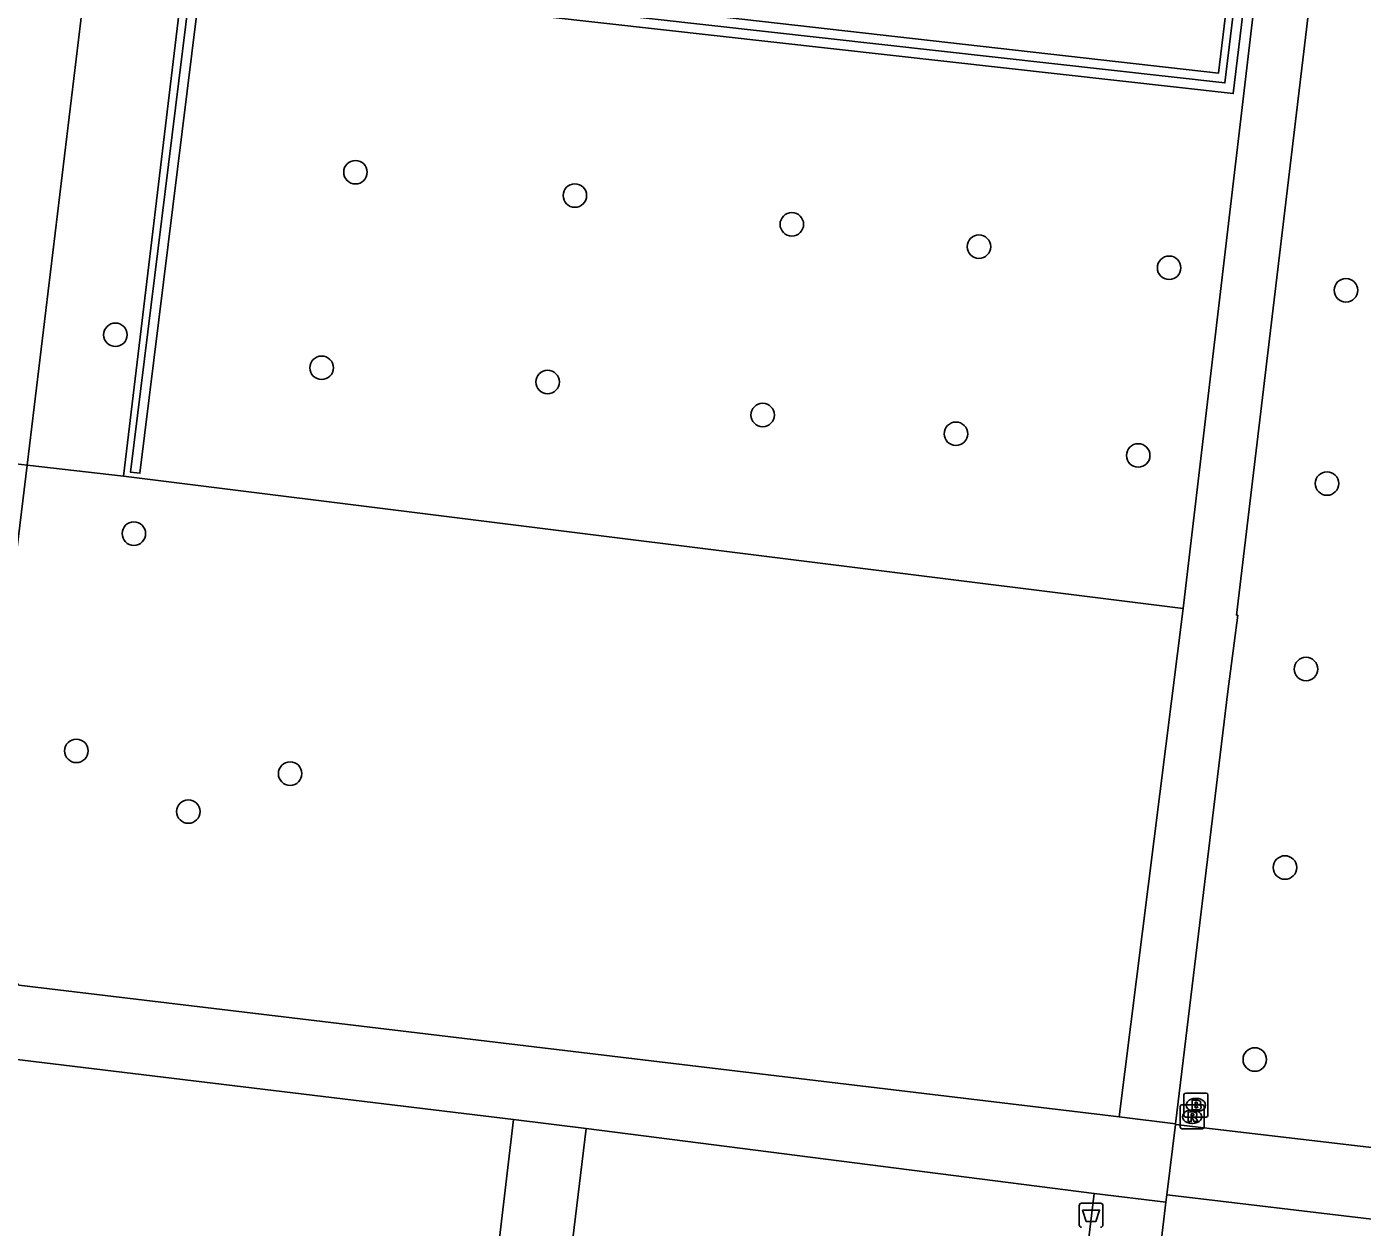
# Model space of a CAD drawing. Extents: x 157466 to 158888, y 383063 to 384677.
# Drawn here: x 157951.7 to 158007.3, y 384269.7 to 384319.7 of the extents above; entities that cross this region are included whole.
import ezdxf

# ---------------------------------------------------------------- set-up
doc = ezdxf.new("R2010")
doc.units = 0
for name, color, linetype in [('IMGEO_Afvalbak', 7, 'Continuous'), ('IMGEO_Boom', 7, 'Continuous'), ('IMGEO_Brandkraan', 7, 'Continuous'), ('IMGEO_Groenvoorziening', 7, 'Continuous'), ('IMGEO_Haag', 7, 'Continuous'), ('IMGEO_Hek', 7, 'Continuous'), ('IMGEO_Rijbaan_lokaal_gesloten', 7, 'Continuous'), ('IMGEO_Rioolput', 7, 'Continuous'), ('IMGEO_Voetpad_halfverhard', 7, 'Continuous'), ('IMGEO_Voetpad_open', 7, 'Continuous')]:
    doc.layers.add(name, color=color, linetype=linetype)

msp = doc.modelspace()

# ---------------------------------------------------------------- linework, layer by layer
at = {"layer": 'IMGEO_Afvalbak'}
for p, q in [((157995.525, 384269.797), (157995.525, 384270.597)), ((157995.525, 384270.597), (157995.525, 384269.797)), ((157995.625, 384270.697), (157996.415, 384270.697)), ((157996.415, 384270.697), (157995.625, 384270.697)), ((157996.515, 384270.597), (157996.515, 384269.797)), ((157996.515, 384269.797), (157996.515, 384270.597))]:
    msp.add_line(p, q, dxfattribs=at)
msp.add_lwpolyline([(157995.668, 384270.411), (157996.372, 384270.411), (157996.223, 384269.941), (157995.817, 384269.941), (157995.668, 384270.411)], dxfattribs=at)
for centre, start, end in [((157995.625, 384270.597), 90, 180), ((157995.625, 384270.597), 90, 180), ((157996.415, 384270.597), 0, 90), ((157996.415, 384270.597), 360, 90), ((157995.625, 384269.797), 180, 270), ((157995.625, 384269.797), 180, 270), ((157996.415, 384269.797), 270, 0), ((157996.415, 384269.797), 270, 0)]:
    msp.add_arc(centre, 0.1, start, end, dxfattribs=at)
at = {"layer": 'IMGEO_Boom'}
for centre in [(157965.415, 384313.598), (157974.545, 384312.627), (157983.571, 384311.43), (157991.356, 384310.5), (157999.269, 384309.621), (158006.626, 384308.686), (157955.429, 384306.833), (157964.008, 384305.46), (157973.41, 384304.87), (157982.358, 384303.496), (157990.399, 384302.716), (157997.981, 384301.814), (158005.837, 384300.645), (157956.197, 384298.561), (158004.963, 384292.926), (157953.804, 384289.52), (157962.698, 384288.574), (157958.463, 384286.995), (158004.087, 384284.668), (158002.833, 384276.679)]:
    msp.add_circle(centre, 0.489, dxfattribs=at)
at = {"layer": 'IMGEO_Brandkraan'}
for p, q in [((157999.959, 384275.281), (158000.811, 384275.281)), ((157999.884, 384274.355), (157999.884, 384275.207)), ((158000.372, 384275.061), (158000.397, 384275.061)), ((158000.885, 384275.207), (158000.885, 384274.355)), ((158000.811, 384274.281), (157999.959, 384274.281)), ((158000.395, 384274.501), (158000.37, 384274.501))]:
    msp.add_line(p, q, dxfattribs=at)
for points in [[(157999.959, 384275.281), (158000.811, 384275.281)], [(157999.884, 384274.355), (157999.884, 384275.207)], [(158000.232, 384274.981), (158000.232, 384274.581), (158000.445, 384274.581)], [(158000.463, 384274.981), (158000.232, 384274.981)], [(158000.411, 384274.9), (158000.357, 384274.9), (158000.357, 384274.824)], [(158000.357, 384274.824), (158000.41, 384274.824)], [(158000.419, 384274.748), (158000.357, 384274.748), (158000.357, 384274.667)], [(158000.885, 384275.207), (158000.885, 384274.355)], [(158000.811, 384274.281), (157999.959, 384274.281)], [(158000.357, 384274.667), (158000.419, 384274.667)]]:
    msp.add_lwpolyline(points, dxfattribs=at)
for centre, radius, start, end in [((157999.961, 384275.205), 0.0765, 91.552, 178.448), ((157999.961, 384275.205), 0.0765, 91.552, 178.448), ((158000.809, 384275.205), 0.0765, 1.552, 88.448), ((158000.809, 384275.205), 0.0765, 1.552, 88.448), ((158000.412, 384274.862), 0.0379, 267.8285, 90.9355), ((158000.42, 384274.707), 0.0404, 269.8759, 90.5077), ((158000.467, 384274.836), 0.145, 59.4692, 91.5367), ((158000.492, 384274.883), 0.0922, 285.5137, 58.1501), ((158000.497, 384274.691), 0.105, 301.3115, 78.989), ((157999.961, 384274.357), 0.0765, 181.552, 268.448), ((157999.961, 384274.357), 0.0765, 181.552, 268.448), ((158000.451, 384274.832), 0.251, 268.6676, 293.5347), ((158000.809, 384274.357), 0.0765, 271.552, 358.448), ((158000.809, 384274.357), 0.0765, 271.552, 358.448)]:
    msp.add_arc(centre, radius, start, end, dxfattribs=at)
for centre, major_axis, ratio, start_param, end_param in [((158000.371, 384274.781), (-0.387, 0.002), 0.722429, 4.712389, 7.853982), ((158000.396, 384274.781), (-0.39, 0.002), 0.717154, 1.570796, 4.712389)]:
    msp.add_ellipse(centre, major_axis=major_axis, ratio=ratio, start_param=start_param, end_param=end_param, dxfattribs=at)
at = {"layer": 'IMGEO_Groenvoorziening'}
for points in [[(157960.395, 384376.402), (157963.446, 384374.816), (157962.088, 384363.746), (157981.274, 384356.102), (158004.814, 384346.723), (158001.316, 384317.716), (157958.358, 384322.607), (157955.764, 384300.952)], [(157951.756, 384301.413), (157955.764, 384300.952)], [(157955.764, 384300.952), (157999.855, 384295.441)]]:
    msp.add_lwpolyline(points, dxfattribs=at)
at = {"layer": 'IMGEO_Haag'}
msp.add_lwpolyline([(158005.606, 384347.169), (158001.936, 384316.873), (157958.997, 384321.683), (157956.448, 384301.074), (157956.051, 384301.124), (157958.649, 384322.125), (158001.586, 384317.315), (158005.172, 384346.912), (157981.449, 384356.461), (157981.599, 384356.833), (158005.606, 384347.169)], dxfattribs=at)
at = {"layer": 'IMGEO_Hek'}
for points in [[(157981.274, 384356.102), (158004.814, 384346.723), (158001.316, 384317.716), (157958.358, 384322.607), (157955.764, 384300.952)], [(157951.756, 384301.413), (157948.676, 384301.767)], [(157955.764, 384300.952), (157951.756, 384301.413)]]:
    msp.add_lwpolyline(points, dxfattribs=at)
at = {"layer": 'IMGEO_Rijbaan_lokaal_gesloten'}
for points in [[(157997.194, 384274.298), (157951.406, 384279.778)], [(157949.481, 384276.901), (157971.989, 384274.187)], [(157971.989, 384274.187), (157975.02, 384273.809)], [(157999.54, 384274.008), (157997.194, 384274.298)], [(157975.02, 384273.809), (157996.15, 384271.104)], [(157999.172, 384271.05), (157999.536, 384273.973)], [(157999.54, 384274.008), (157999.536, 384273.973)], [(157996.15, 384271.104), (157999.134, 384270.748)], [(157999.134, 384270.748), (157999.172, 384271.05)]]:
    msp.add_lwpolyline(points, dxfattribs=at)
at = {"layer": 'IMGEO_Rioolput'}
for p, q in [((157999.726, 384273.87), (157999.726, 384274.722)), ((157999.801, 384274.796), (158000.653, 384274.796)), ((158000.727, 384274.722), (158000.727, 384273.87)), ((158000.214, 384274.576), (158000.239, 384274.576)), ((158000.653, 384273.796), (157999.801, 384273.796)), ((158000.237, 384274.016), (158000.212, 384274.016))]:
    msp.add_line(p, q, dxfattribs=at)
for points in [[(157999.726, 384273.87), (157999.726, 384274.722)], [(157999.801, 384274.796), (158000.653, 384274.796)], [(158000.727, 384274.722), (158000.727, 384273.87)], [(158000.315, 384274.494), (158000.063, 384274.496), (158000.063, 384274.096)], [(158000.063, 384274.096), (158000.187, 384274.096), (158000.187, 384274.258), (158000.198, 384274.258)], [(158000.241, 384274.415), (158000.187, 384274.415), (158000.187, 384274.334)], [(158000.187, 384274.334), (158000.239, 384274.334)], [(158000.245, 384274.229), (158000.316, 384274.096), (158000.456, 384274.096), (158000.391, 384274.222)], [(158000.653, 384273.796), (157999.801, 384273.796)]]:
    msp.add_lwpolyline(points, dxfattribs=at)
for centre, radius, start, end in [((157999.803, 384274.72), 0.0765, 91.552, 178.448), ((157999.803, 384274.72), 0.0765, 91.552, 178.448), ((158000.651, 384274.72), 0.0765, 1.552, 88.448), ((158000.651, 384274.72), 0.0765, 1.552, 88.448), ((158000.197, 384274.205), 0.0533, 26.0293, 88.6989), ((158000.223, 384274.523), 0.19, 274.7715, 282.9687), ((158000.247, 384274.319), 0.0964, 77.0061, 93.1865), ((158000.261, 384274.376), 0.0378, 276.6634, 79.6772), ((158000.314, 384274.384), 0.109, 350.3612, 89.416), ((158000.312, 384274.384), 0.112, 277.5842, 350.9817), ((158000.296, 384274.169), 0.108, 29.5134, 73.7905), ((157999.803, 384273.872), 0.0765, 181.552, 268.448), ((157999.803, 384273.872), 0.0765, 181.552, 268.448), ((158000.651, 384273.872), 0.0765, 271.552, 358.448), ((158000.651, 384273.872), 0.0765, 271.552, 358.448)]:
    msp.add_arc(centre, radius, start, end, dxfattribs=at)
for centre, major_axis, ratio, start_param, end_param in [((158000.213, 384274.296), (-0.387, 0.002), 0.722429, 4.712389, 7.853982), ((158000.238, 384274.296), (-0.39, 0.002), 0.717154, 1.570796, 4.712389)]:
    msp.add_ellipse(centre, major_axis=major_axis, ratio=ratio, start_param=start_param, end_param=end_param, dxfattribs=at)
at = {"layer": 'IMGEO_Voetpad_halfverhard'}
for points in [[(157999.855, 384295.441), (158005.947, 384347.169), (158006.411, 384351.103), (158014.456, 384367.345)], [(158016.532, 384366.335), (158011.23, 384355.602), (158008.668, 384350.416), (158005.752, 384325.97), (158005.167, 384321.07), (158002.078, 384295.168), (158002.125, 384295.162), (158001.717, 384291.991), (157999.54, 384274.008)], [(157997.194, 384274.298), (157999.855, 384295.441)], [(157999.536, 384273.973), (157999.781, 384273.945), (158000, 384273.919), (158024.119, 384271.087), (158028.773, 384270.541), (158033.118, 384270.031), (158081.83, 384264.311), (158086.808, 384263.727), (158088.537, 384263.489), (158095.906, 384262.058), (158103.117, 384259.974), (158108.429, 384258.208), (158114.295, 384255.709)], [(157999.172, 384271.05), (158000, 384270.952), (158081.318, 384261.284)]]:
    msp.add_lwpolyline(points, dxfattribs=at)
at = {"layer": 'IMGEO_Voetpad_open'}
for points in [[(157976.455, 384323.785), (157956.716, 384326.061), (157954.477, 384323.951), (157951.756, 384301.413)], [(157951.406, 384279.778), (157949.406, 384282.113), (157951.756, 384301.413)], [(157949.481, 384276.901), (157946.716, 384253.903), (157962.949, 384251.896), (157964.067, 384260.838), (157970.324, 384260.073), (157971.989, 384274.187)], [(157975.02, 384273.809), (157973.308, 384259.731), (157977.78, 384259.184), (157976.719, 384250.228), (157993.396, 384248.177), (157996.15, 384271.104)], [(157999.134, 384270.748), (157996.178, 384245.733)]]:
    msp.add_lwpolyline(points, dxfattribs=at)

doc.saveas('drawing.dxf')
